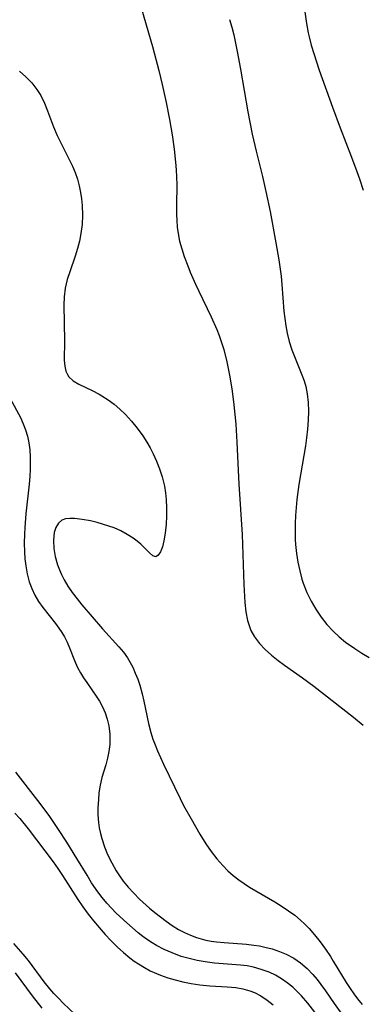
# Model space of a CAD drawing. Header units: metres. Extents: x 1073367 to 1082519, y 1569854 to 1574957.
# Tile 975 of 1056: x 1079821 to 1079890, y 1573419 to 1573617. Entities that reach past the tile are written whole.
import ezdxf

# ---------------------------------------------------------------- set-up
doc = ezdxf.new("R2010")
doc.units = ezdxf.units.M
doc.layers.add('CGG_CurvaNivelLidar_v1', color=253, linetype='Continuous', lineweight=30)

msp = doc.modelspace()

# ---------------------------------------------------------------- linework, layer by layer
at = {"layer": 'CGG_CurvaNivelLidar_v1'}
for p, q in [((1079878.079, 1573621.359, 73.5), (1079878.8685, 1573615.7669, 73.5)), ((1079845.8533, 1573618.6965, 72.5), (1079848.0426, 1573611.1155, 72.5)), ((1079863.4551, 1573616.5777, 73), (1079863.8925, 1573615.0386, 73)), ((1079863.8925, 1573615.0386, 73), (1079864.2895, 1573613.4707, 73)), ((1079878.8685, 1573615.7669, 73.5), (1079879.2007, 1573613.9034, 73.5)), ((1079864.2895, 1573613.4707, 73), (1079865.0174, 1573610.1493, 73)), ((1079879.2007, 1573613.9034, 73.5), (1079879.3848, 1573613.0624, 73.5)), ((1079879.3848, 1573613.0624, 73.5), (1079879.8177, 1573611.3915, 73.5)), ((1079848.0426, 1573611.1155, 72.5), (1079849.2946, 1573606.3206, 72.5)), ((1079879.8177, 1573611.3915, 73.5), (1079880.3167, 1573609.7325, 73.5)), ((1079865.0174, 1573610.1493, 73), (1079865.6728, 1573606.5721, 73)), ((1079880.3167, 1573609.7325, 73.5), (1079881.4295, 1573606.4298, 73.5)), ((1079821.3888, 1573606.2308, 72), (1079822.6514, 1573605.0894, 72)), ((1079822.6514, 1573605.0894, 72), (1079823.8346, 1573603.8593, 72)), ((1079849.2946, 1573606.3206, 72.5), (1079849.9658, 1573603.5147, 72.5)), ((1079865.6728, 1573606.5721, 73), (1079867.1523, 1573598.0722, 73)), ((1079881.4295, 1573606.4298, 73.5), (1079884.0656, 1573599.0163, 73.5)), ((1079823.8346, 1573603.8593, 72), (1079824.8914, 1573602.5228, 72)), ((1079849.9658, 1573603.5147, 72.5), (1079850.7691, 1573599.9161, 72.5)), ((1079824.8914, 1573602.5228, 72), (1079825.6484, 1573601.3073, 72)), ((1079825.6484, 1573601.3073, 72), (1079826.3822, 1573599.8155, 72)), ((1079826.3822, 1573599.8155, 72), (1079827.0191, 1573598.2563, 72)), ((1079850.7691, 1573599.9161, 72.5), (1079851.4626, 1573596.4914, 72.5)), ((1079827.0191, 1573598.2563, 72), (1079828.2295, 1573595.0472, 72)), ((1079867.1523, 1573598.0722, 73), (1079868.0028, 1573593.5895, 73)), ((1079884.0656, 1573599.0163, 73.5), (1079885.6038, 1573594.8735, 73.5)), ((1079851.4626, 1573596.4914, 72.5), (1079851.9985, 1573593.453, 72.5)), ((1079828.2295, 1573595.0472, 72), (1079828.9714, 1573593.2995, 72)), ((1079828.9714, 1573593.2995, 72), (1079829.4152, 1573592.3592, 72)), ((1079851.9985, 1573593.453, 72.5), (1079852.3943, 1573590.5837, 72.5)), ((1079868.0028, 1573593.5895, 73), (1079868.7621, 1573590.2129, 73)), ((1079885.6038, 1573594.8735, 73.5), (1079887.887, 1573589.0102, 73.5)), ((1079829.4152, 1573592.3592, 72), (1079831.3721, 1573588.4978, 72)), ((1079852.3943, 1573590.5837, 72.5), (1079852.6613, 1573587.947, 72.5)), ((1079868.7621, 1573590.2129, 73), (1079870.0408, 1573585.112, 73)), ((1079831.3721, 1573588.4978, 72), (1079831.9854, 1573587.1928, 72)), ((1079852.6613, 1573587.947, 72.5), (1079852.7705, 1573586.4675, 72.5)), ((1079887.887, 1573589.0102, 73.5), (1079888.967, 1573586.1364, 73.5)), ((1079831.9854, 1573587.1928, 72), (1079832.5247, 1573585.8933, 72)), ((1079832.5247, 1573585.8933, 72), (1079832.9907, 1573584.5694, 72)), ((1079852.7705, 1573586.4675, 72.5), (1079852.8873, 1573583.5147, 72.5)), ((1079888.967, 1573586.1364, 73.5), (1079889.4998, 1573584.608, 73.5)), ((1079832.9907, 1573584.5694, 72), (1079833.3696, 1573583.2214, 72)), ((1079852.8873, 1573583.5147, 72.5), (1079852.8543, 1573579.3045, 72.5)), ((1079870.0408, 1573585.112, 73), (1079870.7624, 1573582.0742, 73)), ((1079889.4998, 1573584.608, 73.5), (1079890.2187, 1573582.3574, 73.5)), ((1079833.3696, 1573583.2214, 72), (1079833.637, 1573581.9268, 72)), ((1079833.637, 1573581.9268, 72), (1079833.8247, 1573580.616, 72)), ((1079870.7624, 1573582.0742, 73), (1079871.5846, 1573578.0916, 73)), ((1079833.8247, 1573580.616, 72), (1079833.9435, 1573579.2945, 72)), ((1079833.9435, 1573579.2945, 72), (1079834.0018, 1573577.356, 72)), ((1079852.8543, 1573579.3045, 72.5), (1079852.8593, 1573577.5821, 72.5)), ((1079852.8593, 1573577.5821, 72.5), (1079852.9008, 1573576.2743, 72.5)), ((1079871.5846, 1573578.0916, 73), (1079872.7586, 1573571.8337, 73)), ((1079833.9185, 1573575.5149, 72), (1079833.6947, 1573573.6854, 72)), ((1079834.0018, 1573577.356, 72), (1079833.9185, 1573575.5149, 72)), ((1079852.9008, 1573576.2743, 72.5), (1079852.9931, 1573574.9764, 72.5)), ((1079833.6947, 1573573.6854, 72), (1079833.3949, 1573572.1609, 72)), ((1079852.9931, 1573574.9764, 72.5), (1079853.1555, 1573573.6904, 72.5)), ((1079853.1555, 1573573.6904, 72.5), (1079853.4693, 1573572.1327, 72.5)), ((1079833.3949, 1573572.1609, 72), (1079833.0092, 1573570.6567, 72)), ((1079853.4693, 1573572.1327, 72.5), (1079853.8898, 1573570.5918, 72.5)), ((1079872.7586, 1573571.8337, 73), (1079873.3325, 1573568.3925, 73)), ((1079833.0092, 1573570.6567, 72), (1079832.5541, 1573569.1768, 72)), ((1079853.8898, 1573570.5918, 72.5), (1079854.3916, 1573569.0637, 72.5)), ((1079832.5541, 1573569.1768, 72), (1079831.455, 1573566.0434, 72)), ((1079854.3916, 1573569.0637, 72.5), (1079855.0951, 1573567.1867, 72.5)), ((1079873.3325, 1573568.3925, 73), (1079873.7748, 1573565.114, 73)), ((1079831.455, 1573566.0434, 72), (1079830.9627, 1573564.4836, 72)), ((1079855.0951, 1573567.1867, 72.5), (1079855.59, 1573565.9741, 72.5)), ((1079855.59, 1573565.9741, 72.5), (1079856.644, 1573563.5631, 72.5)), ((1079830.9627, 1573564.4836, 72), (1079830.5602, 1573562.7167, 72)), ((1079873.7748, 1573565.114, 73), (1079873.9488, 1573563.476, 73)), ((1079830.5602, 1573562.7167, 72), (1079830.3666, 1573561.024, 72)), ((1079856.644, 1573563.5631, 72.5), (1079857.306, 1573562.1324, 72.5)), ((1079857.306, 1573562.1324, 72.5), (1079859.7941, 1573557.0348, 72.5)), ((1079873.9488, 1573563.476, 73), (1079874.3647, 1573558.1666, 73)), ((1079830.3666, 1573561.024, 72), (1079830.3062, 1573559.3135, 72)), ((1079830.3062, 1573559.3135, 72), (1079830.4155, 1573552.193, 72)), ((1079874.3647, 1573558.1666, 73), (1079874.5143, 1573556.6833, 73)), ((1079859.7941, 1573557.0348, 72.5), (1079860.9185, 1573554.477, 72.5)), ((1079874.5143, 1573556.6833, 73), (1079874.7182, 1573555.2136, 73)), ((1079860.9185, 1573554.477, 72.5), (1079861.3873, 1573553.2559, 72.5)), ((1079874.7182, 1573555.2136, 73), (1079874.9927, 1573553.7624, 73)), ((1079830.4155, 1573552.193, 72), (1079830.3709, 1573548.3132, 72)), ((1079861.3873, 1573553.2559, 72.5), (1079861.8636, 1573551.8537, 72.5)), ((1079861.8636, 1573551.8537, 72.5), (1079862.2883, 1573550.4336, 72.5)), ((1079874.9927, 1573553.7624, 73), (1079875.4283, 1573552.0668, 73)), ((1079875.4283, 1573552.0668, 73), (1079875.9702, 1573550.4078, 73)), ((1079862.2883, 1573550.4336, 72.5), (1079862.9074, 1573548.0134, 72.5)), ((1079875.9702, 1573550.4078, 73), (1079876.6194, 1573548.7264, 73)), ((1079830.3709, 1573548.3132, 72), (1079830.4538, 1573547.1562, 72)), ((1079862.9074, 1573548.0134, 72.5), (1079863.539, 1573544.9879, 72.5)), ((1079876.6194, 1573548.7264, 73), (1079877.9631, 1573545.4151, 73)), ((1079830.4538, 1573547.1562, 72), (1079830.691, 1573546.1051, 72)), ((1079830.691, 1573546.1051, 72), (1079830.9917, 1573545.4373, 72)), ((1079830.9917, 1573545.4373, 72), (1079831.28, 1573545.0158, 72)), ((1079831.28, 1573545.0158, 72), (1079832.1602, 1573544.1885, 72)), ((1079832.1602, 1573544.1885, 72), (1079833.2774, 1573543.492, 72)), ((1079863.539, 1573544.9879, 72.5), (1079864.0021, 1573542.0971, 72.5)), ((1079877.9631, 1573545.4151, 73), (1079878.4028, 1573544.1574, 73)), ((1079878.4028, 1573544.1574, 73), (1079878.7131, 1573543.0424, 73)), ((1079833.2774, 1573543.492, 72), (1079835.9291, 1573542.2179, 72)), ((1079835.9291, 1573542.2179, 72), (1079837.3408, 1573541.5093, 72)), ((1079864.0021, 1573542.0971, 72.5), (1079864.3338, 1573539.3532, 72.5)), ((1079878.7131, 1573543.0424, 73), (1079878.9972, 1573541.5772, 73)), ((1079819.5227, 1573540.6319, 71.5), (1079821.5805, 1573536.8217, 71.5)), ((1079837.3408, 1573541.5093, 72), (1079837.9175, 1573541.1835, 72)), ((1079837.9175, 1573541.1835, 72), (1079839.1494, 1573540.3902, 72)), ((1079839.1494, 1573540.3902, 72), (1079840.3483, 1573539.4914, 72)), ((1079878.9972, 1573541.5772, 73), (1079879.1839, 1573539.8436, 73)), ((1079840.3483, 1573539.4914, 72), (1079841.5086, 1573538.5007, 72)), ((1079841.5086, 1573538.5007, 72), (1079842.623, 1573537.4273, 72)), ((1079864.3338, 1573539.3532, 72.5), (1079864.6931, 1573535.4884, 72.5)), ((1079879.1839, 1573539.8436, 73), (1079879.2464, 1573538.0802, 73)), ((1079879.2464, 1573538.0802, 73), (1079879.2074, 1573536.2956, 73)), ((1079821.5805, 1573536.8217, 71.5), (1079822.1406, 1573535.6062, 71.5)), ((1079842.623, 1573537.4273, 72), (1079843.8439, 1573536.0945, 72)), ((1079843.8439, 1573536.0945, 72), (1079844.9941, 1573534.6776, 72)), ((1079879.2074, 1573536.2956, 73), (1079879.0822, 1573534.497, 73)), ((1079822.1406, 1573535.6062, 71.5), (1079822.6205, 1573534.3607, 71.5)), ((1079822.6205, 1573534.3607, 71.5), (1079823.0016, 1573533.0832, 71.5)), ((1079844.9941, 1573534.6776, 72), (1079846.0715, 1573533.1901, 72)), ((1079864.6931, 1573535.4884, 72.5), (1079864.9461, 1573531.9098, 72.5)), ((1079879.0822, 1573534.497, 73), (1079878.8857, 1573532.7411, 73)), ((1079823.0016, 1573533.0832, 71.5), (1079823.2754, 1573531.7373, 71.5)), ((1079846.0715, 1573533.1901, 72), (1079846.9202, 1573531.878, 72)), ((1079878.8857, 1573532.7411, 73), (1079878.6576, 1573531.1656, 73)), ((1079823.2754, 1573531.7373, 71.5), (1079823.4452, 1573530.3617, 71.5)), ((1079823.4452, 1573530.3617, 71.5), (1079823.5302, 1573528.9628, 71.5)), ((1079846.9202, 1573531.878, 72), (1079847.5732, 1573530.7443, 72)), ((1079847.5732, 1573530.7443, 72), (1079848.1727, 1573529.5796, 72)), ((1079864.9461, 1573531.9098, 72.5), (1079865.3458, 1573523.4697, 72.5)), ((1079878.6576, 1573531.1656, 73), (1079877.3558, 1573523.4164, 73)), ((1079823.5302, 1573528.9628, 71.5), (1079823.5259, 1573526.4984, 71.5)), ((1079848.1727, 1573529.5796, 72), (1079848.8507, 1573528.0748, 72)), ((1079823.5259, 1573526.4984, 71.5), (1079823.4548, 1573525.001, 71.5)), ((1079848.8507, 1573528.0748, 72), (1079849.4423, 1573526.5354, 72)), ((1079849.4423, 1573526.5354, 72), (1079849.9422, 1573524.9687, 72)), ((1079823.4548, 1573525.001, 71.5), (1079823.3419, 1573523.4953, 71.5)), ((1079849.9422, 1573524.9687, 72), (1079850.4026, 1573523.0743, 72)), ((1079823.3419, 1573523.4953, 71.5), (1079822.6918, 1573517.5348, 71.5)), ((1079850.4026, 1573523.0743, 72), (1079850.6236, 1573521.7585, 72)), ((1079865.3458, 1573523.4697, 72.5), (1079865.981, 1573513.392, 72.5)), ((1079877.3558, 1573523.4164, 73), (1079876.967, 1573520.4271, 73)), ((1079850.6236, 1573521.7585, 72), (1079850.7688, 1573520.4408, 72)), ((1079850.7688, 1573520.4408, 72), (1079850.8543, 1573518.7512, 72)), ((1079876.967, 1573520.4271, 73), (1079876.6747, 1573517.206, 73)), ((1079850.8543, 1573518.7512, 72), (1079850.8473, 1573517.0904, 72)), ((1079822.6918, 1573517.5348, 71.5), (1079822.4411, 1573514.8165, 71.5)), ((1079830.634, 1573516.5345, 72), (1079829.9044, 1573516.2749, 72)), ((1079831.4855, 1573516.6201, 72), (1079830.634, 1573516.5345, 72)), ((1079832.4426, 1573516.588, 72), (1079831.4855, 1573516.6201, 72)), ((1079833.9697, 1573516.4163, 72), (1079832.4426, 1573516.588, 72)), ((1079835.6172, 1573516.1166, 72), (1079833.9697, 1573516.4163, 72)), ((1079850.8473, 1573517.0904, 72), (1079850.7683, 1573515.4801, 72)), ((1079876.6747, 1573517.206, 73), (1079876.5982, 1573515.5956, 73)), ((1079822.4411, 1573514.8165, 71.5), (1079822.3635, 1573513.4614, 71.5)), ((1079828.7037, 1573514.8301, 72), (1079828.369, 1573513.7797, 72)), ((1079829.2124, 1573515.6828, 72), (1079828.7037, 1573514.8301, 72)), ((1079829.9044, 1573516.2749, 72), (1079829.2124, 1573515.6828, 72)), ((1079836.9465, 1573515.7964, 72), (1079835.6172, 1573516.1166, 72)), ((1079839.3173, 1573515.0886, 72), (1079836.9465, 1573515.7964, 72)), ((1079840.3302, 1573514.7188, 72), (1079839.3173, 1573515.0886, 72)), ((1079841.6753, 1573514.1224, 72), (1079840.3302, 1573514.7188, 72)), ((1079850.7683, 1573515.4801, 72), (1079850.5932, 1573513.6886, 72)), ((1079876.5982, 1573515.5956, 73), (1079876.581, 1573514.505, 73)), ((1079876.581, 1573514.505, 73), (1079876.6365, 1573512.4041, 73)), ((1079822.3635, 1573513.4614, 71.5), (1079822.3304, 1573511.7043, 71.5)), ((1079828.2485, 1573513.0492, 72), (1079828.1948, 1573512.2012, 72)), ((1079828.369, 1573513.7797, 72), (1079828.2485, 1573513.0492, 72)), ((1079842.9514, 1573513.4383, 72), (1079841.6753, 1573514.1224, 72)), ((1079844.1361, 1573512.6883, 72), (1079842.9514, 1573513.4383, 72)), ((1079844.9534, 1573512.091, 72), (1079844.1361, 1573512.6883, 72)), ((1079850.5932, 1573513.6886, 72), (1079850.3316, 1573512.1668, 72)), ((1079865.981, 1573513.392, 72.5), (1079866.3552, 1573503.419, 72.5)), ((1079876.6365, 1573512.4041, 73), (1079876.7065, 1573511.3951, 73)), ((1079822.3304, 1573511.7043, 71.5), (1079822.374, 1573509.9613, 71.5)), ((1079828.1948, 1573512.2012, 72), (1079828.2802, 1573510.6371, 72)), ((1079828.2802, 1573510.6371, 72), (1079828.5662, 1573509.0025, 72)), ((1079845.6903, 1573511.4773, 72), (1079844.9534, 1573512.091, 72)), ((1079846.6512, 1573510.5396, 72), (1079845.6903, 1573511.4773, 72)), ((1079847.444, 1573509.7118, 72), (1079846.6512, 1573510.5396, 72)), ((1079850.0108, 1573510.9415, 72), (1079849.6265, 1573509.9441, 72)), ((1079850.3316, 1573512.1668, 72), (1079850.0108, 1573510.9415, 72)), ((1079876.7065, 1573511.3951, 73), (1079876.8963, 1573509.6287, 73)), ((1079822.374, 1573509.9613, 71.5), (1079822.4709, 1573508.5218, 71.5)), ((1079822.4709, 1573508.5218, 71.5), (1079822.635, 1573507.1027, 71.5)), ((1079828.5662, 1573509.0025, 72), (1079829.0369, 1573507.3442, 72)), ((1079848.1144, 1573509.1291, 72), (1079847.444, 1573509.7118, 72)), ((1079848.6976, 1573508.9452, 72), (1079848.1144, 1573509.1291, 72)), ((1079849.1876, 1573509.2476, 72), (1079848.6976, 1573508.9452, 72)), ((1079849.6265, 1573509.9441, 72), (1079849.1876, 1573509.2476, 72)), ((1079876.8963, 1573509.6287, 73), (1079877.1682, 1573507.8788, 73)), ((1079822.635, 1573507.1027, 71.5), (1079822.9269, 1573505.5006, 71.5)), ((1079829.0369, 1573507.3442, 72), (1079829.404, 1573506.3583, 72)), ((1079877.1682, 1573507.8788, 73), (1079877.5243, 1573506.1516, 73)), ((1079822.9269, 1573505.5006, 71.5), (1079823.3452, 1573503.9466, 71.5)), ((1079829.404, 1573506.3583, 72), (1079829.8265, 1573505.3823, 72)), ((1079829.8265, 1573505.3823, 72), (1079830.3306, 1573504.3647, 72)), ((1079877.5243, 1573506.1516, 73), (1079877.9738, 1573504.4551, 73)), ((1079823.3452, 1573503.9466, 71.5), (1079823.8558, 1573502.5691, 71.5)), ((1079823.8558, 1573502.5691, 71.5), (1079824.4818, 1573501.2512, 71.5)), ((1079830.3306, 1573504.3647, 72), (1079831.0994, 1573503.0659, 72)), ((1079831.0994, 1573503.0659, 72), (1079831.9701, 1573501.7989, 72)), ((1079866.3552, 1573503.419, 72.5), (1079866.5499, 1573499.7809, 72.5)), ((1079877.9738, 1573504.4551, 73), (1079878.2317, 1573503.6425, 73)), ((1079878.2317, 1573503.6425, 73), (1079878.9412, 1573501.8128, 73)), ((1079824.4818, 1573501.2512, 71.5), (1079825.2183, 1573500.0018, 71.5)), ((1079831.9701, 1573501.7989, 72), (1079832.9119, 1573500.5539, 72)), ((1079832.9119, 1573500.5539, 72), (1079833.8988, 1573499.3218, 72)), ((1079878.9412, 1573501.8128, 73), (1079879.7821, 1573500.0874, 73)), ((1079825.2183, 1573500.0018, 71.5), (1079826.0722, 1573498.8037, 71.5)), ((1079826.0722, 1573498.8037, 71.5), (1079828.6183, 1573495.601, 71.5)), ((1079833.8988, 1573499.3218, 72), (1079835.9313, 1573496.8881, 72)), ((1079866.5499, 1573499.7809, 72.5), (1079866.7489, 1573497.9558, 72.5)), ((1079879.7821, 1573500.0874, 73), (1079880.7476, 1573498.4275, 73)), ((1079835.9313, 1573496.8881, 72), (1079838.0184, 1573494.5118, 72)), ((1079866.7489, 1573497.9558, 72.5), (1079867.0813, 1573496.1977, 72.5)), ((1079880.7476, 1573498.4275, 73), (1079881.8284, 1573496.8396, 73)), ((1079881.8284, 1573496.8396, 73), (1079882.9805, 1573495.3869, 73)), ((1079828.6183, 1573495.601, 71.5), (1079829.284, 1573494.6784, 71.5)), ((1079829.284, 1573494.6784, 71.5), (1079829.861, 1573493.8, 71.5)), ((1079867.0813, 1573496.1977, 72.5), (1079867.37, 1573495.1871, 72.5)), ((1079867.37, 1573495.1871, 72.5), (1079867.7421, 1573494.2164, 72.5)), ((1079882.9805, 1573495.3869, 73), (1079884.2409, 1573494.0249, 73)), ((1079829.861, 1573493.8, 71.5), (1079830.3907, 1573492.9, 71.5)), ((1079830.3907, 1573492.9, 71.5), (1079830.9456, 1573491.8203, 71.5)), ((1079838.0184, 1573494.5118, 72), (1079841.2988, 1573490.942, 72)), ((1079867.7421, 1573494.2164, 72.5), (1079868.4535, 1573492.8871, 72.5)), ((1079868.4535, 1573492.8871, 72.5), (1079869.4341, 1573491.5741, 72.5)), ((1079884.2409, 1573494.0249, 73), (1079885.4343, 1573492.9167, 73)), ((1079885.4343, 1573492.9167, 73), (1079886.7003, 1573491.8801, 73)), ((1079830.9456, 1573491.8203, 71.5), (1079831.4394, 1573490.7243, 71.5)), ((1079831.4394, 1573490.7243, 71.5), (1079832.4387, 1573488.1744, 71.5)), ((1079841.2988, 1573490.942, 72), (1079842.2041, 1573489.8464, 72)), ((1079869.4341, 1573491.5741, 72.5), (1079870.574, 1573490.3842, 72.5)), ((1079886.7003, 1573491.8801, 73), (1079888.5524, 1573490.5462, 73)), ((1079842.2041, 1573489.8464, 72), (1079843.0204, 1573488.7017, 72)), ((1079870.574, 1573490.3842, 72.5), (1079871.8402, 1573489.2688, 72.5)), ((1079871.8402, 1573489.2688, 72.5), (1079873.1946, 1573488.2023, 72.5)), ((1079888.5524, 1573490.5462, 73), (1079889.9608, 1573489.6369, 73)), ((1079889.9608, 1573489.6369, 73), (1079891.4022, 1573488.7665, 73)), ((1079832.4387, 1573488.1744, 71.5), (1079833.0419, 1573486.7621, 71.5)), ((1079833.0419, 1573486.7621, 71.5), (1079833.5884, 1573485.7307, 71.5)), ((1079843.0204, 1573488.7017, 72), (1079843.5684, 1573487.7825, 72)), ((1079843.5684, 1573487.7825, 72), (1079844.0614, 1573486.828, 72)), ((1079844.0614, 1573486.828, 72), (1079844.5903, 1573485.6631, 72)), ((1079873.1946, 1573488.2023, 72.5), (1079874.4908, 1573487.2474, 72.5)), ((1079874.4908, 1573487.2474, 72.5), (1079878.0995, 1573484.6918, 72.5)), ((1079833.5884, 1573485.7307, 71.5), (1079834.2035, 1573484.7265, 71.5)), ((1079844.5903, 1573485.6631, 72), (1079845.0646, 1573484.4647, 72)), ((1079834.2035, 1573484.7265, 71.5), (1079834.8626, 1573483.7423, 71.5)), ((1079834.8626, 1573483.7423, 71.5), (1079836.9074, 1573480.8582, 71.5)), ((1079845.0646, 1573484.4647, 72), (1079845.4831, 1573483.2371, 72)), ((1079845.4831, 1573483.2371, 72), (1079845.969, 1573481.5018, 72)), ((1079878.0995, 1573484.6918, 72.5), (1079880.3366, 1573483.0512, 72.5)), ((1079880.3366, 1573483.0512, 72.5), (1079888.313, 1573476.8026, 72.5)), ((1079836.9074, 1573480.8582, 71.5), (1079837.4235, 1573480.0633, 71.5)), ((1079845.969, 1573481.5018, 72), (1079846.3073, 1573480.0286, 72)), ((1079837.4235, 1573480.0633, 71.5), (1079838.0429, 1573478.9128, 71.5)), ((1079838.0429, 1573478.9128, 71.5), (1079838.5594, 1573477.6948, 71.5)), ((1079846.3073, 1573480.0286, 72), (1079847.2324, 1573475.5617, 72)), ((1079838.5594, 1573477.6948, 71.5), (1079838.9716, 1573476.4249, 71.5)), ((1079838.9716, 1573476.4249, 71.5), (1079839.2733, 1573475.1164, 71.5)), ((1079839.2733, 1573475.1164, 71.5), (1079839.4816, 1573473.4547, 71.5)), ((1079847.2324, 1573475.5617, 72), (1079847.6841, 1573473.7889, 72)), ((1079888.313, 1573476.8026, 72.5), (1079890.2358, 1573475.2526, 72.5)), ((1079839.4816, 1573473.4547, 71.5), (1079839.5154, 1573472.4053, 71.5)), ((1079847.6841, 1573473.7889, 72), (1079848.1074, 1573472.4218, 72)), ((1079839.4729, 1573471.3573, 71.5), (1079839.3012, 1573469.982, 71.5)), ((1079839.5154, 1573472.4053, 71.5), (1079839.4729, 1573471.3573, 71.5)), ((1079848.1074, 1573472.4218, 72), (1079848.5334, 1573471.2598, 72)), ((1079848.5334, 1573471.2598, 72), (1079849.0071, 1573470.1132, 72)), ((1079839.3012, 1573469.982, 71.5), (1079839.0266, 1573468.6293, 71.5)), ((1079849.0071, 1573470.1132, 72), (1079850.2689, 1573467.395, 72)), ((1079838.6813, 1573467.3085, 71.5), (1079837.8869, 1573464.7326, 71.5)), ((1079839.0266, 1573468.6293, 71.5), (1079838.6813, 1573467.3085, 71.5)), ((1079850.2689, 1573467.395, 72), (1079853.5731, 1573460.541, 72)), ((1079825.0978, 1573460.165, 71), (1079820.6332, 1573465.8231, 71)), ((1079837.5218, 1573463.2156, 71.5), (1079837.3156, 1573461.6813, 71.5)), ((1079837.8869, 1573464.7326, 71.5), (1079837.5218, 1573463.2156, 71.5)), ((1079837.3156, 1573461.6813, 71.5), (1079837.1859, 1573460.2439, 71.5)), ((1079827.3337, 1573457.1015, 71), (1079825.0978, 1573460.165, 71)), ((1079837.1859, 1573460.2439, 71.5), (1079837.106, 1573458.7605, 71.5)), ((1079853.5731, 1573460.541, 72), (1079854.2745, 1573459.1551, 72)), ((1079854.2745, 1573459.1551, 72), (1079855.7504, 1573456.4604, 72)), ((1079820.4653, 1573457.6304, 70.5), (1079821.4499, 1573456.5102, 70.5)), ((1079837.106, 1573458.7605, 71.5), (1079837.1019, 1573457.2475, 71.5)), ((1079837.1019, 1573457.2475, 71.5), (1079837.2053, 1573455.7201, 71.5)), ((1079821.4499, 1573456.5102, 70.5), (1079823.1482, 1573454.4376, 70.5)), ((1079829.2269, 1573454.3473, 71), (1079827.3337, 1573457.1015, 71)), ((1079837.2053, 1573455.7201, 71.5), (1079837.361, 1573454.6339, 71.5)), ((1079855.7504, 1573456.4604, 72), (1079857.5306, 1573453.4115, 72)), ((1079823.1482, 1573454.4376, 70.5), (1079828.1467, 1573447.8379, 70.5)), ((1079830.8836, 1573451.7922, 71), (1079829.2269, 1573454.3473, 71)), ((1079837.361, 1573454.6339, 71.5), (1079837.5844, 1573453.5521, 71.5)), ((1079837.5844, 1573453.5521, 71.5), (1079837.864, 1573452.4977, 71.5)), ((1079857.5306, 1573453.4115, 72), (1079858.7273, 1573451.4839, 72)), ((1079832.8959, 1573448.5508, 71), (1079830.8836, 1573451.7922, 71)), ((1079837.864, 1573452.4977, 71.5), (1079838.3946, 1573450.879, 71.5)), ((1079858.7273, 1573451.4839, 72), (1079859.7762, 1573449.955, 72)), ((1079838.3946, 1573450.879, 71.5), (1079839.0434, 1573449.2954, 71.5)), ((1079839.0434, 1573449.2954, 71.5), (1079839.8667, 1573447.6626, 71.5)), ((1079859.7762, 1573449.955, 72), (1079860.8973, 1573448.487, 72)), ((1079828.1467, 1573447.8379, 70.5), (1079829.1018, 1573446.5059, 70.5)), ((1079834.9142, 1573445.1561, 71), (1079832.8959, 1573448.5508, 71)), ((1079839.8667, 1573447.6626, 71.5), (1079840.7851, 1573446.0783, 71.5)), ((1079860.8973, 1573448.487, 72), (1079862.1044, 1573447.0987, 72)), ((1079829.1018, 1573446.5059, 70.5), (1079830.0226, 1573445.1481, 70.5)), ((1079840.7851, 1573446.0783, 71.5), (1079841.4489, 1573445.0223, 71.5)), ((1079862.1044, 1573447.0987, 72), (1079863.118, 1573446.0817, 72)), ((1079863.118, 1573446.0817, 72), (1079864.1896, 1573445.1269, 72)), ((1079830.0226, 1573445.1481, 70.5), (1079833.0868, 1573440.3023, 70.5)), ((1079835.8475, 1573443.6515, 71), (1079834.9142, 1573445.1561, 71)), ((1079837.086, 1573441.8359, 71), (1079835.8475, 1573443.6515, 71)), ((1079841.4489, 1573445.0223, 71.5), (1079842.1609, 1573443.998, 71.5)), ((1079842.1609, 1573443.998, 71.5), (1079843.1695, 1573442.7492, 71.5)), ((1079864.1896, 1573445.1269, 72), (1079865.3147, 1573444.2356, 72)), ((1079865.3147, 1573444.2356, 72), (1079866.3775, 1573443.4838, 72)), ((1079866.3775, 1573443.4838, 72), (1079867.4742, 1573442.78, 72)), ((1079837.9703, 1573440.6881, 71), (1079837.086, 1573441.8359, 71)), ((1079843.1695, 1573442.7492, 71.5), (1079844.2678, 1573441.5575, 71.5)), ((1079844.2678, 1573441.5575, 71.5), (1079845.4279, 1573440.4064, 71.5)), ((1079867.4742, 1573442.78, 72), (1079872.5393, 1573439.8162, 72)), ((1079833.0868, 1573440.3023, 70.5), (1079834.077, 1573438.8287, 70.5)), ((1079838.9067, 1573439.583, 71), (1079837.9703, 1573440.6881, 71)), ((1079839.8293, 1573438.5808, 71), (1079838.9067, 1573439.583, 71)), ((1079845.4279, 1573440.4064, 71.5), (1079847.436, 1573438.573, 71.5)), ((1079872.5393, 1573439.8162, 72), (1079873.9914, 1573438.918, 72)), ((1079834.077, 1573438.8287, 70.5), (1079835.1164, 1573437.4073, 70.5)), ((1079840.7839, 1573437.6076, 71), (1079839.8293, 1573438.5808, 71)), ((1079842.8702, 1573435.62, 71), (1079840.7839, 1573437.6076, 71)), ((1079847.436, 1573438.573, 71.5), (1079848.4787, 1573437.7007, 71.5)), ((1079848.4787, 1573437.7007, 71.5), (1079850.7724, 1573435.9633, 71.5)), ((1079873.9914, 1573438.918, 72), (1079875.2725, 1573438.0659, 72)), ((1079875.2725, 1573438.0659, 72), (1079876.5092, 1573437.164, 72)), ((1079835.1164, 1573437.4073, 70.5), (1079836.2067, 1573436.0239, 70.5)), ((1079836.2067, 1573436.0239, 70.5), (1079837.3381, 1573434.6744, 70.5)), ((1079844.0007, 1573434.6113, 71), (1079842.8702, 1573435.62, 71)), ((1079850.7724, 1573435.9633, 71.5), (1079852.0025, 1573435.1033, 71.5)), ((1079876.5092, 1573437.164, 72), (1079877.6865, 1573436.1982, 72)), ((1079877.6865, 1573436.1982, 72), (1079878.5649, 1573435.3813, 72)), ((1079837.3381, 1573434.6744, 70.5), (1079838.5279, 1573433.3312, 70.5)), ((1079845.1577, 1573433.6397, 71), (1079844.0007, 1573434.6113, 71)), ((1079846.0952, 1573432.9058, 71), (1079845.1577, 1573433.6397, 71)), ((1079852.0025, 1573435.1033, 71.5), (1079853.264, 1573434.3079, 71.5)), ((1079853.264, 1573434.3079, 71.5), (1079854.4218, 1573433.6846, 71.5)), ((1079854.4218, 1573433.6846, 71.5), (1079855.6198, 1573433.1431, 71.5)), ((1079878.5649, 1573435.3813, 72), (1079879.3956, 1573434.5178, 72)), ((1079879.3956, 1573434.5178, 72), (1079880.4961, 1573433.2301, 72)), ((1079838.5279, 1573433.3312, 70.5), (1079839.7104, 1573432.0691, 70.5)), ((1079839.7104, 1573432.0691, 70.5), (1079840.9297, 1573430.8511, 70.5)), ((1079847.058, 1573432.2107, 71), (1079846.0952, 1573432.9058, 71)), ((1079847.939, 1573431.632, 71), (1079847.058, 1573432.2107, 71)), ((1079848.8435, 1573431.0924, 71), (1079847.939, 1573431.632, 71)), ((1079855.6198, 1573433.1431, 71.5), (1079856.8544, 1573432.6882, 71.5)), ((1079856.8544, 1573432.6882, 71.5), (1079857.7761, 1573432.4149, 71.5)), ((1079857.7761, 1573432.4149, 71.5), (1079858.7137, 1573432.1914, 71.5)), ((1079858.7137, 1573432.1914, 71.5), (1079859.7883, 1573431.9965, 71.5)), ((1079859.7883, 1573431.9965, 71.5), (1079860.8765, 1573431.8509, 71.5)), ((1079860.8765, 1573431.8509, 71.5), (1079862.3627, 1573431.7089, 71.5)), ((1079862.3627, 1573431.7089, 71.5), (1079866.8557, 1573431.3738, 71.5)), ((1079880.4961, 1573433.2301, 72), (1079881.6014, 1573431.8211, 72)), ((1079881.6014, 1573431.8211, 72), (1079882.6617, 1573430.3646, 72)), ((1079822.1527, 1573429.3393, 70.5), (1079820.2676, 1573431.5165, 70.5)), ((1079840.9297, 1573430.8511, 70.5), (1079842.194, 1573429.6915, 70.5)), ((1079842.194, 1573429.6915, 70.5), (1079843.5142, 1573428.6089, 70.5)), ((1079850.371, 1573430.2953, 71), (1079848.8435, 1573431.0924, 71)), ((1079851.9482, 1573429.5992, 71), (1079850.371, 1573430.2953, 71)), ((1079853.7984, 1573428.926, 71), (1079851.9482, 1573429.5992, 71)), ((1079866.8557, 1573431.3738, 71.5), (1079868.3593, 1573431.1917, 71.5)), ((1079868.3593, 1573431.1917, 71.5), (1079869.4366, 1573431.0098, 71.5)), ((1079869.4366, 1573431.0098, 71.5), (1079870.5021, 1573430.7857, 71.5)), ((1079870.5021, 1573430.7857, 71.5), (1079871.9884, 1573430.3984, 71.5)), ((1079871.9884, 1573430.3984, 71.5), (1079873.4364, 1573429.9214, 71.5)), ((1079873.4364, 1573429.9214, 71.5), (1079874.8329, 1573429.339, 71.5)), ((1079882.6617, 1573430.3646, 72), (1079883.6689, 1573428.8625, 72)), ((1079823.1786, 1573428.0672, 70.5), (1079822.1527, 1573429.3393, 70.5)), ((1079826.352, 1573423.8546, 70.5), (1079823.1786, 1573428.0672, 70.5)), ((1079843.5142, 1573428.6089, 70.5), (1079844.3681, 1573427.9839, 70.5)), ((1079844.3681, 1573427.9839, 70.5), (1079845.2459, 1573427.3953, 70.5)), ((1079855.3753, 1573428.4641, 71), (1079853.7984, 1573428.926, 71)), ((1079856.9762, 1573428.0903, 71), (1079855.3753, 1573428.4641, 71)), ((1079858.5955, 1573427.8069, 71), (1079856.9762, 1573428.0903, 71)), ((1079860.4478, 1573427.5915, 71), (1079858.5955, 1573427.8069, 71)), ((1079865.6892, 1573427.1629, 71), (1079860.4478, 1573427.5915, 71)), ((1079874.8329, 1573429.339, 71.5), (1079876.3068, 1573428.5501, 71.5)), ((1079876.3068, 1573428.5501, 71.5), (1079877.6873, 1573427.6114, 71.5)), ((1079877.6873, 1573427.6114, 71.5), (1079878.9803, 1573426.5104, 71.5)), ((1079883.6689, 1573428.8625, 72), (1079884.2245, 1573427.9741, 72)), ((1079884.2245, 1573427.9741, 72), (1079886.8109, 1573423.7079, 72)), ((1079820.5315, 1573425.6267, 71), (1079823.9252, 1573421.0406, 71)), ((1079845.2459, 1573427.3953, 70.5), (1079846.4033, 1573426.692, 70.5)), ((1079846.4033, 1573426.692, 70.5), (1079847.5939, 1573426.0497, 70.5)), ((1079847.5939, 1573426.0497, 70.5), (1079848.8174, 1573425.4749, 70.5)), ((1079866.9709, 1573426.9941, 71), (1079865.6892, 1573427.1629, 71)), ((1079868.2319, 1573426.7587, 71), (1079866.9709, 1573426.9941, 71)), ((1079869.8298, 1573426.3242, 71), (1079868.2319, 1573426.7587, 71)), ((1079871.3724, 1573425.7411, 71), (1079869.8298, 1573426.3242, 71)), ((1079872.637, 1573425.1269, 71), (1079871.3724, 1573425.7411, 71)), ((1079878.9803, 1573426.5104, 71.5), (1079880.1706, 1573425.2802, 71.5)), ((1079827.4986, 1573422.4322, 70.5), (1079826.352, 1573423.8546, 70.5)), ((1079848.8174, 1573425.4749, 70.5), (1079849.653, 1573425.1324, 70.5)), ((1079849.653, 1573425.1324, 70.5), (1079851.1065, 1573424.6245, 70.5)), ((1079851.1065, 1573424.6245, 70.5), (1079852.5897, 1573424.1974, 70.5)), ((1079852.5897, 1573424.1974, 70.5), (1079854.0932, 1573423.837, 70.5)), ((1079854.0932, 1573423.837, 70.5), (1079855.7998, 1573423.5007, 70.5)), ((1079873.8513, 1573424.4145, 71), (1079872.637, 1573425.1269, 71)), ((1079875.0125, 1573423.6119, 71), (1079873.8513, 1573424.4145, 71)), ((1079880.1706, 1573425.2802, 71.5), (1079880.9797, 1573424.3139, 71.5)), ((1079880.9797, 1573424.3139, 71.5), (1079881.7513, 1573423.3045, 71.5)), ((1079886.8109, 1573423.7079, 72), (1079887.6002, 1573422.4964, 72)), ((1079828.2991, 1573421.5066, 70.5), (1079827.4986, 1573422.4322, 70.5)), ((1079855.7998, 1573423.5007, 70.5), (1079857.5151, 1573423.2413, 70.5)), ((1079857.5151, 1573423.2413, 70.5), (1079859.5098, 1573423.0433, 70.5)), ((1079859.5098, 1573423.0433, 70.5), (1079863.0172, 1573422.8236, 70.5)), ((1079863.0172, 1573422.8236, 70.5), (1079864.7243, 1573422.656, 70.5)), ((1079864.7243, 1573422.656, 70.5), (1079866.1417, 1573422.4183, 70.5)), ((1079866.1417, 1573422.4183, 70.5), (1079867.5087, 1573422.053, 70.5)), ((1079867.5087, 1573422.053, 70.5), (1079868.4484, 1573421.6908, 70.5)), ((1079868.4484, 1573421.6908, 70.5), (1079869.7541, 1573421.0104, 70.5)), ((1079876.1154, 1573422.7227, 71), (1079875.0125, 1573423.6119, 71)), ((1079876.9395, 1573421.9623, 71), (1079876.1154, 1573422.7227, 71)), ((1079877.876, 1573420.9916, 71), (1079876.9395, 1573421.9623, 71)), ((1079881.7513, 1573423.3045, 71.5), (1079882.6535, 1573422.045, 71.5)), ((1079882.6535, 1573422.045, 71.5), (1079884.4225, 1573419.4715, 71.5)), ((1079887.6002, 1573422.4964, 72), (1079888.3328, 1573421.4444, 72)), ((1079823.9252, 1573421.0406, 71), (1079825.8488, 1573418.578, 71)), ((1079829.1271, 1573420.6078, 70.5), (1079828.2991, 1573421.5066, 70.5)), ((1079830.2224, 1573419.4982, 70.5), (1079829.1271, 1573420.6078, 70.5)), ((1079869.7541, 1573421.0104, 70.5), (1079870.9982, 1573420.1829, 70.5)), ((1079870.9982, 1573420.1829, 70.5), (1079872.195, 1573419.2428, 70.5)), ((1079879.1116, 1573419.5439, 71), (1079877.876, 1573420.9916, 71)), ((1079888.3328, 1573421.4444, 72), (1079889.1005, 1573420.4231, 72)), ((1079889.1005, 1573420.4231, 72), (1079890.0403, 1573419.2804, 72)), ((1079832.4578, 1573417.3161, 70.5), (1079830.2224, 1573419.4982, 70.5)), ((1079882.4058, 1573415.3283, 71), (1079879.1116, 1573419.5439, 71)), ((1079884.4225, 1573419.4715, 71.5), (1079885.9373, 1573417.3477, 71.5))]:
    msp.add_line(p, q, dxfattribs=at)

doc.saveas('drawing.dxf')
